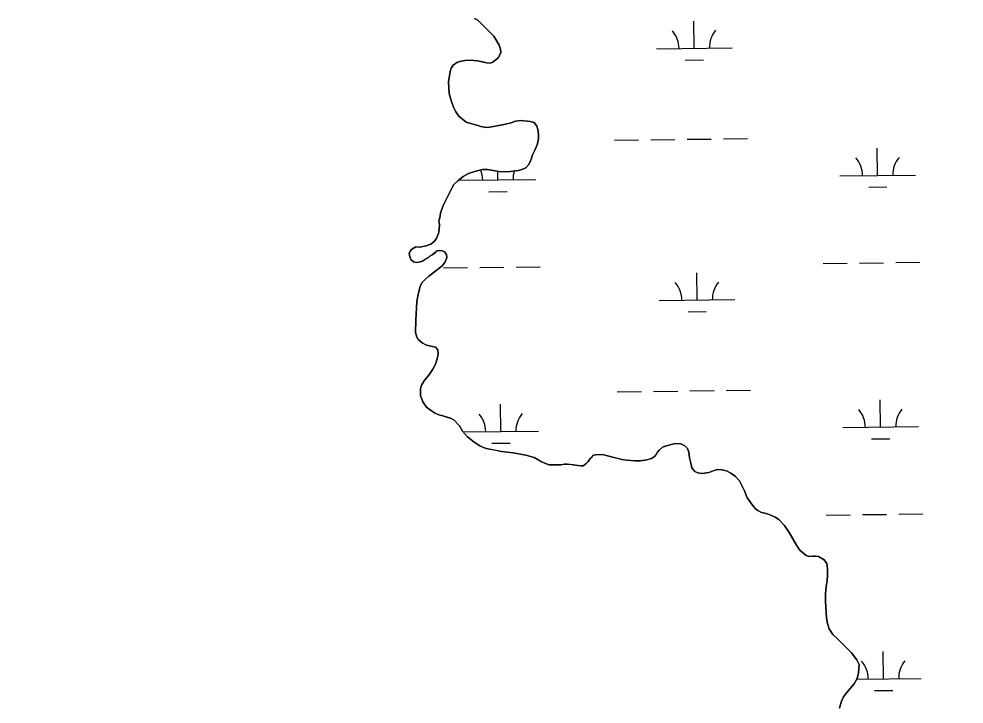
# Model space of a CAD drawing. Extents: x 3684037 to 3722149, y 433263 to 459021.
# Drawn here: x 3696887 to 3698136, y 449181 to 450087 of the extents above; entities that cross this region are included whole.
import ezdxf

# ---------------------------------------------------------------- set-up
doc = ezdxf.new("R2010")
doc.units = 0
for name, color, linetype in [('V-RIVR-EDGE', 7, 'Continuous'), ('V-TOPO-SHOR', 7, 'Continuous'), ('V-WETL-SWMP', 7, 'Continuous')]:
    doc.layers.add(name, color=color, linetype=linetype)

msp = doc.modelspace()

# ---------------------------------------------------------------- linework, layer by layer
at = {"layer": 'V-RIVR-EDGE'}
msp.add_spline([(3696491, 456957), (3696499.5, 456945.3), (3696522.4, 456915.4), (3696551.1, 456881.7), (3696592.6, 456839.6), (3696607.9, 456824.6), (3696661.6, 456762.2), (3696696.3, 456732.6), (3696736.6, 456690.4), (3696783, 456647.4), (3696798.7, 456631.6), (3696862.9, 456574.8), (3696899.6, 456542.8), (3696931.1, 456518.5), (3696942.4, 456503.5), (3696952.4, 456495), (3696962.1, 456487.7), (3696987.2, 456470.6), (3697014.6, 456451.5), (3697061, 456420.3), (3697092.5, 456395.6), (3697134.1, 456360.7), (3697166.8, 456335.5), (3697185.7, 456316.5), (3697201.5, 456298.2), (3697211.5, 456284.5), (3697233.7, 456256.1), (3697255.9, 456231), (3697279.3, 456203.8), (3697316.4, 456164.9), (3697353.5, 456124), (3697376.9, 456099.7), (3697406.3, 456076.1), (3697430.1, 456057.9), (3697450.3, 456044.9), (3697520.1, 455982.4), (3697544.3, 455963.4), (3697581.9, 455942.3), (3697614.6, 455926), (3697632.8, 455913.8), (3697662.2, 455891.9), (3697710.3, 455848.1), (3697757.4, 455800.7), (3697792.1, 455767), (3697833.3, 455729.3), (3697868.4, 455696.9), (3697895.8, 455673.4), (3697933.7, 455633.7), (3697972.9, 455598.4), (3698039.5, 455539.6), (3698090.3, 455492.1), (3698135.9, 455447.6), (3698177, 455406.6), (3698217.7, 455359.2), (3698254.4, 455321.1), (3698281.5, 455292.7), (3698316.2, 455265.5), (3698357.4, 455240.8), (3698382, 455222.1), (3698407.8, 455195), (3698430.8, 455163.4), (3698450.9, 455141.9), (3698487.7, 455113.9), (3698517.5, 455091.2), (3698534.1, 455077), (3698556.2, 455049.4), (3698582.5, 455019.8), (3698614.7, 454987), (3698657.1, 454947.3), (3698691.4, 454913.6), (3698718, 454887.3), (3698807.2, 454806.6), (3698837.4, 454775.8), (3698881.4, 454739.7), (3698910.5, 454713.7), (3698949.2, 454677.6), (3698989.1, 454637.1), (3699039.1, 454591.7), (3699066.6, 454562.9), (3699088.8, 454545.5), (3699187.2, 454465.2), (3699228.4, 454429.9), (3699268.3, 454393.8), (3699300.6, 454360.6), (3699328.8, 454330.6), (3699382.5, 454285.1), (3699427.3, 454244.2), (3699474.5, 454199.6), (3699500.3, 454170.4), (3699532.6, 454139.2), (3699563.2, 454114.5), (3699588.7, 454093.8), (3699608.4, 454073.9), (3699636.7, 454041.5), (3699659.2, 454015.6), (3699675.8, 453998.5), (3699727, 453942.6), (3699768.9, 453898), (3699807.6, 453854.7), (3699829.4, 453837.6), (3699865.8, 453811.2), (3699885.1, 453793.8), (3699924.7, 453762.6), (3699939.6, 453754.8), (3699950.9, 453754.4), (3699975.6, 453746.7), (3700001.8, 453731.2), (3700023.6, 453714.2), (3700032.9, 453700.8), (3700036.1, 453688.7), (3700042.2, 453679.4), (3700052.6, 453667.2), (3700065.9, 453651), (3700072.4, 453638.5), (3700079.6, 453627.9), (3700095.3, 453607.3), (3700141.3, 453551.4), (3700161.5, 453521.4), (3700185.6, 453491.4), (3700219.9, 453452.9), (3700237.2, 453429.8), (3700255.4, 453407.5), (3700340.9, 453326.4), (3700393.4, 453280.6), (3700435.7, 453243.7), (3700480.9, 453207.6), (3700509.2, 453188.5), (3700535, 453172.3), (3700559.3, 453156.5), (3700600.4, 453130.9), (3700613.8, 453121.2), (3700623.5, 453116.3), (3700639.2, 453100.5), (3700647.7, 453090.7), (3700674.7, 453074.9), (3700691.3, 453060.7), (3700727.6, 453033.9), (3700758.2, 453008.8), (3700801.4, 452977.5), (3700837.4, 452952.4), (3700871.7, 452924.8), (3700904, 452898.4), (3700927.8, 452881), (3700958.4, 452857.9), (3701015.3, 452808), (3701048.4, 452780.4), (3701075.5, 452763), (3701104.9, 452743.5), (3701127.2, 452730.9), (3701156.6, 452713.4), (3701182.9, 452695.6), (3701204.7, 452682.2), (3701235.4, 452666.3), (3701255.6, 452654.1), (3701285.8, 452633), (3701312.9, 452607.1), (3701321.3, 452599.8), (3701332.2, 452591.7), (3701350.4, 452577.5), (3701370.6, 452560.4), (3701389.1, 452544.6), (3701408.9, 452532), (3701434.4, 452518.6), (3701456.2, 452512.1), (3701467.1, 452506.4), (3701486, 452491), (3701499.8, 452482.1), (3701518.7, 452468.3), (3701537.7, 452454.1), (3701554.3, 452439.5), (3701575.2, 452422.9), (3701592.2, 452410.3), (3701622.5, 452387.2), (3701647.1, 452368.5), (3701696.3, 452326.7), (3701727.8, 452300.4), (3701754, 452278.9), (3701780.7, 452258.2), (3701815.4, 452234.2), (3701863.8, 452194.9), (3701890.4, 452176.2), (3701916.7, 452162), (3701938.9, 452143.3), (3701962.3, 452129.9), (3701986.9, 452112.1), (3702012, 452090.6), (3702032.9, 452074.4), (3702051.1, 452058.6), (3702109.2, 452006.7), (3702158, 451973.4), (3702192.7, 451944.2), (3702212.1, 451923.9), (3702228.2, 451910.1), (3702239.6, 451906), (3702258.9, 451893.5), (3702276.7, 451876), (3702294.8, 451861.4), (3702325.5, 451839.1), (3702353.8, 451816.4), (3702388.5, 451789.6), (3702409.1, 451772.6), (3702442.6, 451743.4), (3702493.4, 451700.4), (3702516.8, 451677.7), (3702543.8, 451656.2), (3702589, 451624.5), (3702615.7, 451603.9), (3702648.4, 451577.9), (3702681.1, 451551.1), (3702714.1, 451522.3), (3702744.8, 451496.4), (3702761.8, 451479.4), (3702791.6, 451448.6), (3702806.5, 451427.9), (3702821.8, 451408), (3702843.2, 451386.6), (3702872.3, 451361), (3702910.6, 451327.8), (3702933.2, 451303), (3702957.8, 451275.5), (3702989.2, 451239), (3703050.2, 451184.3), (3703086, 451144.9), (3703114.7, 451113.3), (3703144.5, 451080.1), (3703160.6, 451061.9), (3703178, 451046.9), (3703202.6, 451019.7), (3703240.5, 450979.6), (3703264.7, 450956.5), (3703289.7, 450930.1), (3703316.7, 450902.2), (3703339.7, 450878.7), (3703374.4, 450840.2), (3703418.4, 450788.3), (3703459.1, 450738.8), (3703496.2, 450699.5), (3703592.6, 450595.8), (3703613.2, 450579.6), (3703630.9, 450558.9), (3703650.2, 450530.5), (3703671.6, 450496.5), (3703693.4, 450468.2), (3703725.2, 450432.9), (3703758.3, 450400.9), (3703788.6, 450373.7), (3703807.1, 450353), (3703820.4, 450338), (3703843, 450309.3), (3703868.4, 450275.6), (3703879.2, 450255.8), (3703887.7, 450233.5), (3703893.7, 450223.8), (3703916.3, 450193.4), (3703936, 450167.5), (3703951, 450147.7), (3704020.7, 450060.9), (3704036.8, 450041.5), (3704044.1, 450029.8), (3704061.8, 450007.9), (3704081.2, 449986.4), (3704102.9, 449954.4), (3704113.4, 449937.8), (3704138.4, 449903.4), (3704157.7, 449880.3), (3704175.5, 449851.9), (3704189.1, 449830), (3704204.9, 449813.4), (3704221.8, 449792.8), (3704273.8, 449711.8), (3704281.4, 449690.7), (3704297.1, 449666), (3704324.1, 449622.3), (3704340.6, 449601.6), (3704382.9, 449536), (3704402.7, 449506.8), (3704416, 449482.5), (3704431.7, 449459.4), (3704449.4, 449437.2), (3704472, 449410.4), (3704491.3, 449390.6), (3704521.2, 449354.9), (3704545.8, 449323.7), (3704553.8, 449308.3), (3704563.1, 449292.1), (3704576.8, 449271.1), (3704594.9, 449242.3), (3704618.7, 449204.2), (3704654.9, 449156), (3704685.2, 449111.9), (3704709.7, 449071.8), (3704733.9, 449034.1), (3704765.7, 448985.9), (3704789.9, 448945), (3704815.3, 448906.5), (3704829.3, 448881.4), (3704849.9, 448850.2), (3704868.8, 448820.7), (3704885, 448801.6), (3704901.1, 448781), (3704914, 448762.3), (3704925.6, 448740.1), (3704932.5, 448726.7), (3704949.8, 448698.4), (3704967.6, 448682.5), (3704988.1, 448670.8), (3705014.8, 448656.9), (3705046.3, 448639.9), (3705064.1, 448624.5), (3705092.3, 448592.1), (3705105.2, 448573.4), (3705120.5, 448554), (3705145.9, 448522.8), (3705180.2, 448483.9), (3705197.5, 448460.4), (3705228.5, 448416.2), (3705268.8, 448365.6), (3705295.8, 448328.3), (3705331.7, 448279.3), (3705359.5, 448238.8), (3705380, 448203.1), (3705402.2, 448152.5), (3705422.2, 448102), (3705439.5, 448066.3), (3705459.3, 448025.4)], degree=3, dxfattribs=at)
at = {"layer": 'V-TOPO-SHOR'}
for points in [[(3697489.2, 450087.3), (3697493.6, 450084.8), (3697500.8, 450077.8), (3697514.5, 450063.6), (3697521.9, 450052), (3697523.5, 450046.6), (3697524, 450041.5), (3697520.4, 450035), (3697513.2, 450029.3), (3697510.1, 450028.1), (3697504.9, 450028.3), (3697499.5, 450029.6), (3697493.1, 450031.1), (3697483.5, 450031.9), (3697476.3, 450031.6), (3697469.9, 450030.3), (3697466, 450028.8), (3697461.1, 450025.2), (3697458.3, 450021.3), (3697457, 450017.2), (3697454.9, 450003.5), (3697455.7, 449987.8), (3697458.3, 449978.5), (3697461.4, 449970), (3697464.5, 449963.6), (3697468.6, 449958.2), (3697478.2, 449950.2), (3697485.4, 449947.9), (3697492.1, 449946.1), (3697497.5, 449944.3), (3697504.5, 449943.2), (3697509.6, 449943.5), (3697516.6, 449944.8), (3697523.6, 449946.3), (3697530.3, 449947.6), (3697537.5, 449949.4), (3697543.4, 449951.3), (3697550.1, 449952.3), (3697559.1, 449951.5), (3697562.7, 449951), (3697567.9, 449949.5), (3697571.5, 449944.8), (3697572.8, 449940.2), (3697573.8, 449934), (3697573.6, 449928.3), (3697572.3, 449921.4), (3697570.7, 449917), (3697568.9, 449912.9), (3697565.9, 449906.7), (3697564.1, 449901.3), (3697562.3, 449896.9), (3697560.5, 449893.8), (3697556.8, 449889.9), (3697551.9, 449887.3), (3697547.1, 449886.3), (3697543.2, 449885.8), (3697536.7, 449885), (3697529.5, 449884.5), (3697521.5, 449885), (3697511.5, 449886.5), (3697506.3, 449887.3), (3697499.6, 449887.3), (3697490.9, 449885.2), (3697481.3, 449882.4), (3697474.1, 449878.2), (3697466.9, 449872.3), (3697462, 449867.7), (3697459.2, 449862.8), (3697447.8, 449839.8), (3697444.2, 449830), (3697443.2, 449823.8), (3697442.2, 449819.5), (3697442.7, 449814.3), (3697442.4, 449808.4), (3697441.4, 449802.7), (3697440.4, 449799.6), (3697438.8, 449796.2), (3697435.7, 449792.4), (3697431.6, 449789), (3697425.4, 449786.4), (3697416.7, 449784.9), (3697411.8, 449785.4), (3697406.4, 449782.3), (3697404.6, 449780.2), (3697403, 449777.1), (3697403.5, 449772.2)], [(3697403.5, 449772.2), (3697405.1, 449768.4), (3697408.4, 449765.3), (3697412, 449764.5), (3697415.4, 449764.8), (3697420.3, 449766.3), (3697423.6, 449768.4), (3697428.3, 449771.2), (3697430.3, 449773), (3697433.4, 449774.8), (3697437.6, 449777.9), (3697439.9, 449779.8), (3697443, 449780.5), (3697446.8, 449779.8), (3697449.7, 449778.7), (3697452, 449775.1), (3697452.5, 449770.7), (3697449.9, 449764.5), (3697446.6, 449760.2), (3697439.9, 449755), (3697428.8, 449746.7), (3697424.2, 449742.6), (3697419.5, 449737.5), (3697417.2, 449732.8), (3697415.4, 449726.1), (3697414.1, 449719.9), (3697413.1, 449713.2), (3697411.6, 449688.2), (3697411.3, 449672.2), (3697412.9, 449666), (3697414.7, 449662.7), (3697417.3, 449660.6), (3697420.1, 449658.3), (3697425, 449655.7), (3697429.4, 449654.5), (3697433.5, 449653.7), (3697437.4, 449652.7), (3697440.7, 449649.3), (3697441.3, 449643.6), (3697440, 449637.2), (3697437.4, 449630.2), (3697434, 449623.5), (3697428.6, 449615.8), (3697423.5, 449609.3), (3697419.4, 449603.4), (3697417.6, 449598.2), (3697417.6, 449588.7), (3697420.9, 449580.2), (3697425.8, 449573.2), (3697431, 449569.4), (3697436.1, 449565.8), (3697441.8, 449563.2), (3697447.2, 449561.9), (3697452.6, 449560.1), (3697457.3, 449558.6), (3697461.7, 449556.5), (3697469.4, 449548.8), (3697473.5, 449541.8), (3697479.7, 449534.1), (3697488.8, 449526.9), (3697496.2, 449522.2), (3697501.7, 449519.7), (3697506.8, 449518.4), (3697512, 449517.4), (3697516.9, 449516.3), (3697524.9, 449514.8), (3697540.1, 449513.2), (3697557.1, 449509.7), (3697567.9, 449506.8), (3697573.3, 449503.7), (3697574.9, 449502.7), (3697576.7, 449501.7), (3697587.3, 449497.3), (3697598.9, 449497), (3697603.2, 449497), (3697608.1, 449498.1), (3697611.7, 449498.1), (3697617.2, 449497.6), (3697620, 449497.3), (3697625.9, 449496.3), (3697630.1, 449496), (3697632.9, 449496), (3697636.2, 449498.4), (3697638.8, 449500.9), (3697640.6, 449503.3), (3697642.2, 449505.6), (3697644, 449507.4), (3697646.5, 449510), (3697649.1, 449510.5), (3697653.2, 449510.7), (3697656.6, 449511), (3697660.2, 449510.5), (3697671.3, 449507.4), (3697677.5, 449505.9), (3697683.9, 449504.3), (3697690.6, 449503.3), (3697700.9, 449502.5), (3697708.7, 449502.3), (3697716.9, 449503.6), (3697722.9, 449505.4), (3697727.2, 449508.2)], [(3697727.2, 449508.2), (3697729.3, 449510.8), (3697730.8, 449513.9), (3697733.2, 449516.5), (3697737.5, 449520.3), (3697741.4, 449521.9), (3697749.1, 449524.2), (3697754.6, 449525.2), (3697761.8, 449525), (3697767.2, 449522.4), (3697770.8, 449518.8), (3697772.6, 449513.9), (3697773.4, 449506.2), (3697774.9, 449499.2), (3697776.5, 449493), (3697780.4, 449488.1), (3697784.2, 449486.6), (3697789.9, 449485.8), (3697798.7, 449487.1), (3697804.6, 449489.2), (3697810, 449491), (3697815.9, 449490.7), (3697822.1, 449489.2), (3697828.1, 449486.1), (3697834.2, 449481.7), (3697839.4, 449475.8), (3697842.2, 449470.1), (3697845.9, 449462.9), (3697849.7, 449453.6), (3697852, 449449.8), (3697856.4, 449443.6), (3697860, 449439.2), (3697863.7, 449436.6), (3697868.6, 449434.3), (3697874.7, 449432.8), (3697878.6, 449431.5), (3697886.4, 449427.9), (3697891.5, 449425), (3697899, 449416.8), (3697904.9, 449407.8), (3697914.5, 449390.8), (3697919.1, 449384.3), (3697927.6, 449377.1), (3697931.2, 449376.1), (3697936.1, 449376.4), (3697939.7, 449376.4), (3697943.6, 449375.8), (3697951.4, 449371.7), (3697954.7, 449366.6), (3697955.7, 449359.6), (3697955.5, 449350.8), (3697955, 449344.1), (3697954, 449336.4), (3697953.2, 449326.6), (3697953.2, 449316.3), (3697954.5, 449294.9), (3697955.5, 449287.4), (3697957.9, 449280.5), (3697962.8, 449272.7), (3697970.2, 449265.8), (3697975.9, 449260.1), (3697981.6, 449254.4), (3697987.3, 449248.5), (3697994.2, 449239.5), (3697997.3, 449233.1), (3697996.6, 449222), (3697994.8, 449214.5), (3697990.9, 449207.5), (3697985.5, 449201.3), (3697980.6, 449195.9), (3697977, 449190.5), (3697974.2, 449184.6), (3697971.6, 449175.6)]]:
    msp.add_lwpolyline(points, dxfattribs=at)
at = {"layer": 'V-WETL-SWMP'}
for p, q in [((3697779.5, 450047.6), (3697779, 450083.6)), ((3697729.5, 450047.1), (3697829.5, 450048.2)), ((3697767.6, 450032.1), (3697791.6, 450032.4)), ((3697674, 449926.3), (3697706, 449926.7)), ((3697722, 449926.9), (3697754, 449927.3)), ((3697770, 449927.5), (3697802, 449927.8)), ((3697818, 449928), (3697850, 449928.4)), ((3698021.9, 449879.6), (3698021.5, 449915.6)), ((3697520, 449873.8), (3697519.9, 449885.2)), ((3697470, 449873.2), (3697570, 449874.4)), ((3697971.9, 449879.1), (3698071.9, 449880.2)), ((3697508.2, 449858.2), (3697532.2, 449858.5)), ((3698010.1, 449864.1), (3698034.1, 449864.4)), ((3697448, 449757.5), (3697480, 449757.9)), ((3697496, 449758.1), (3697528, 449758.5)), ((3697544, 449758.6), (3697576, 449759)), ((3697949.9, 449763.4), (3697981.8, 449763.7)), ((3697997.8, 449763.9), (3698029.8, 449764.3)), ((3698045.8, 449764.5), (3698077.8, 449764.9)), ((3697783.3, 449715), (3697782.9, 449751)), ((3697733.3, 449714.4), (3697833.3, 449715.6)), ((3697771.5, 449699.4), (3697795.5, 449699.7)), ((3697677.9, 449593.7), (3697709.9, 449594.1)), ((3697725.9, 449594.2), (3697757.9, 449594.6)), ((3697773.9, 449594.8), (3697805.9, 449595.2)), ((3697821.9, 449595.4), (3697853.9, 449595.7)), ((3698025.8, 449547), (3698025.4, 449583)), ((3697523.9, 449541.1), (3697523.5, 449577.1)), ((3697975.8, 449546.4), (3698075.8, 449547.6)), ((3697474.5, 449540.6), (3697573.9, 449541.7)), ((3698014, 449531.4), (3698038, 449531.7)), ((3697512.1, 449525.6), (3697536.1, 449525.9)), ((3698001.7, 449431.3), (3698033.7, 449431.6)), ((3698049.7, 449431.8), (3698081.7, 449432.2)), ((3697953.7, 449430.7), (3697985.7, 449431.1)), ((3698029.7, 449214.3), (3698029.2, 449250.3)), ((3697994.4, 449213.9), (3698079.6, 449214.9)), ((3698017.8, 449198.8), (3698041.8, 449199))]:
    msp.add_line(p, q, dxfattribs=at)
for points in [[(3697543.2, 449885.8), (3697547.1, 449886.3), (3697551.9, 449887.3), (3697556.8, 449889.9), (3697560.5, 449893.8), (3697562.3, 449896.9), (3697564.1, 449901.3), (3697565.9, 449906.7), (3697568.9, 449912.9), (3697570.7, 449917), (3697572.3, 449921.4), (3697573.6, 449928.3), (3697573.8, 449934), (3697572.8, 449940.2), (3697571.5, 449944.8), (3697567.9, 449949.5), (3697562.7, 449951), (3697559.1, 449951.5), (3697550.1, 449952.3), (3697543.4, 449951.3), (3697537.5, 449949.4), (3697530.3, 449947.6), (3697523.6, 449946.3), (3697516.6, 449944.8), (3697509.6, 449943.5), (3697504.5, 449943.2), (3697497.5, 449944.3), (3697492.1, 449946.1), (3697485.4, 449947.9), (3697478.2, 449950.2), (3697468.6, 449958.2), (3697464.5, 449963.6), (3697461.4, 449970), (3697458.3, 449978.5), (3697455.7, 449987.8), (3697454.9, 450003.5), (3697457, 450017.2), (3697458.3, 450021.3), (3697461.1, 450025.2), (3697466, 450028.8), (3697469.9, 450030.4), (3697476.3, 450031.6), (3697483.5, 450031.9), (3697493.1, 450031.1), (3697504.9, 450028.3), (3697510.1, 450028.1), (3697513.2, 450029.3), (3697520.4, 450035), (3697524, 450041.5), (3697523.5, 450046.6), (3697521.9, 450052), (3697514.5, 450063.6), (3697500.8, 450077.8), (3697493.6, 450084.8), (3697489.2, 450087.3)], [(3697620, 449497.3), (3697611.7, 449498.1), (3697608.1, 449498.1), (3697603.2, 449497), (3697598.9, 449497), (3697587.3, 449497.3), (3697576.7, 449501.7), (3697574.9, 449502.7), (3697573.3, 449503.7), (3697567.9, 449506.8), (3697557.1, 449509.7), (3697540.1, 449513.2), (3697524.9, 449514.8), (3697506.8, 449518.4), (3697501.7, 449519.7), (3697496.2, 449522.2), (3697488.8, 449526.9), (3697479.7, 449534.1), (3697473.5, 449541.8), (3697469.4, 449548.8), (3697461.7, 449556.5), (3697457.3, 449558.6), (3697447.2, 449561.9), (3697441.8, 449563.2), (3697436.1, 449565.8), (3697431, 449569.4), (3697425.8, 449573.2), (3697420.9, 449580.2), (3697417.6, 449588.7), (3697417.6, 449598.2), (3697419.4, 449603.4), (3697423.5, 449609.3), (3697428.6, 449615.8), (3697434, 449623.5), (3697437.4, 449630.2), (3697440, 449637.2), (3697441.2, 449643.6), (3697440.7, 449649.3), (3697437.4, 449652.7), (3697433.5, 449653.7), (3697429.4, 449654.5), (3697425, 449655.7), (3697420.1, 449658.3), (3697414.7, 449662.7), (3697412.9, 449666), (3697411.3, 449672.2), (3697411.6, 449688.2), (3697413.1, 449713.2), (3697414.1, 449719.9), (3697415.4, 449726.1), (3697417.2, 449732.8), (3697419.5, 449737.5), (3697424.2, 449742.6), (3697428.8, 449746.7), (3697439.9, 449755), (3697446.6, 449760.2), (3697449.9, 449764.5), (3697452.5, 449770.7), (3697452, 449775.1), (3697449.7, 449778.7), (3697446.8, 449779.8), (3697443, 449780.5), (3697439.9, 449779.8), (3697433.4, 449774.8), (3697430.3, 449773), (3697428.3, 449771.2), (3697420.3, 449766.3), (3697415.4, 449764.8), (3697412, 449764.5), (3697408.4, 449765.3), (3697405.1, 449768.4), (3697403.5, 449772.2), (3697403, 449777.1), (3697404.6, 449780.2), (3697406.4, 449782.3), (3697411.8, 449785.4), (3697416.7, 449784.9), (3697425.4, 449786.4), (3697431.6, 449789), (3697435.7, 449792.4), (3697438.8, 449796.2), (3697440.4, 449799.6), (3697441.4, 449802.7), (3697442.4, 449808.4), (3697442.7, 449814.3), (3697442.2, 449819.5), (3697443.2, 449823.8), (3697444.2, 449830), (3697447.8, 449839.8), (3697459.2, 449862.8), (3697462, 449867.7), (3697466.9, 449872.3), (3697474.1, 449878.2), (3697481.3, 449882.4), (3697490.9, 449885.2), (3697499.6, 449887.3), (3697506.3, 449887.3), (3697521.5, 449885), (3697529.5, 449884.5), (3697536.7, 449885), (3697543.2, 449885.8)], [(3697971.6, 449175.5), (3697974.2, 449184.6), (3697977, 449190.5), (3697980.6, 449195.9), (3697985.5, 449201.3), (3697990.9, 449207.5), (3697994.8, 449214.5), (3697996.6, 449222), (3697997.3, 449233.1), (3697994.2, 449239.5), (3697987.3, 449248.5), (3697981.6, 449254.4), (3697970.2, 449265.8), (3697962.8, 449272.7), (3697957.9, 449280.5), (3697955.5, 449287.4), (3697954.5, 449294.9), (3697953.2, 449316.3), (3697953.2, 449326.6), (3697954, 449336.4), (3697955, 449344.1), (3697955.5, 449350.8), (3697955.7, 449359.6), (3697954.7, 449366.6), (3697951.4, 449371.7), (3697943.6, 449375.8), (3697939.7, 449376.4), (3697936.1, 449376.4), (3697931.2, 449376.1), (3697927.6, 449377.1), (3697919.1, 449384.3), (3697914.5, 449390.8), (3697904.9, 449407.8), (3697899, 449416.8), (3697891.5, 449425), (3697886.4, 449427.9), (3697878.6, 449431.5), (3697874.7, 449432.8), (3697868.6, 449434.3), (3697863.7, 449436.6), (3697860, 449439.2), (3697856.4, 449443.6), (3697852, 449449.8), (3697849.7, 449453.6), (3697845.9, 449462.9), (3697839.4, 449475.8), (3697834.2, 449481.7), (3697828.1, 449486.1), (3697822.1, 449489.2), (3697815.9, 449490.7), (3697810, 449491), (3697798.7, 449487.1), (3697789.9, 449485.8), (3697784.2, 449486.6), (3697780.4, 449488.1), (3697776.5, 449493), (3697774.9, 449499.2), (3697773.4, 449506.2), (3697772.6, 449513.9), (3697770.8, 449518.8), (3697767.2, 449522.4), (3697761.8, 449525), (3697754.6, 449525.2), (3697749.1, 449524.2), (3697741.4, 449521.9), (3697737.5, 449520.3), (3697733.2, 449516.5), (3697730.8, 449513.9), (3697729.3, 449510.8), (3697727.2, 449508.2), (3697722.9, 449505.4), (3697716.9, 449503.6), (3697708.7, 449502.3), (3697700.9, 449502.5), (3697690.6, 449503.3), (3697683.9, 449504.3), (3697671.3, 449507.4), (3697660.2, 449510.5), (3697656.6, 449511), (3697649.1, 449510.5), (3697646.5, 449510), (3697642.2, 449505.6), (3697640.6, 449503.3), (3697638.8, 449500.9), (3697636.2, 449498.4), (3697632.9, 449496), (3697630.1, 449496), (3697625.9, 449496.3), (3697620, 449497.3)]]:
    msp.add_lwpolyline(points, dxfattribs=at)
for centre, start, end in [((3697724.2, 450047.5), 359.8949, 41.4385), ((3697834.7, 450048.8), 139.8949, 181.4385), ((3697966.7, 449879.5), 359.8949, 41.4385), ((3698077.1, 449880.8), 139.8949, 181.4385), ((3697464.8, 449873.6), 359.8949, 21.9145), ((3697575.3, 449874.9), 162.3793, 181.4385), ((3697728.1, 449714.8), 359.8949, 41.4385), ((3697838.6, 449716.1), 139.8949, 181.4385), ((3697970.5, 449546.8), 359.8949, 41.4385), ((3698081, 449548.1), 139.8949, 181.4385), ((3697468.7, 449541), 359.8949, 41.4385), ((3697579.1, 449542.3), 139.8949, 181.4385), ((3697974.4, 449214.2), 359.8949, 41.4385), ((3698084.9, 449215.5), 139.8949, 181.4385)]:
    msp.add_arc(centre, 35.2, start, end, dxfattribs=at)

doc.saveas('drawing.dxf')
